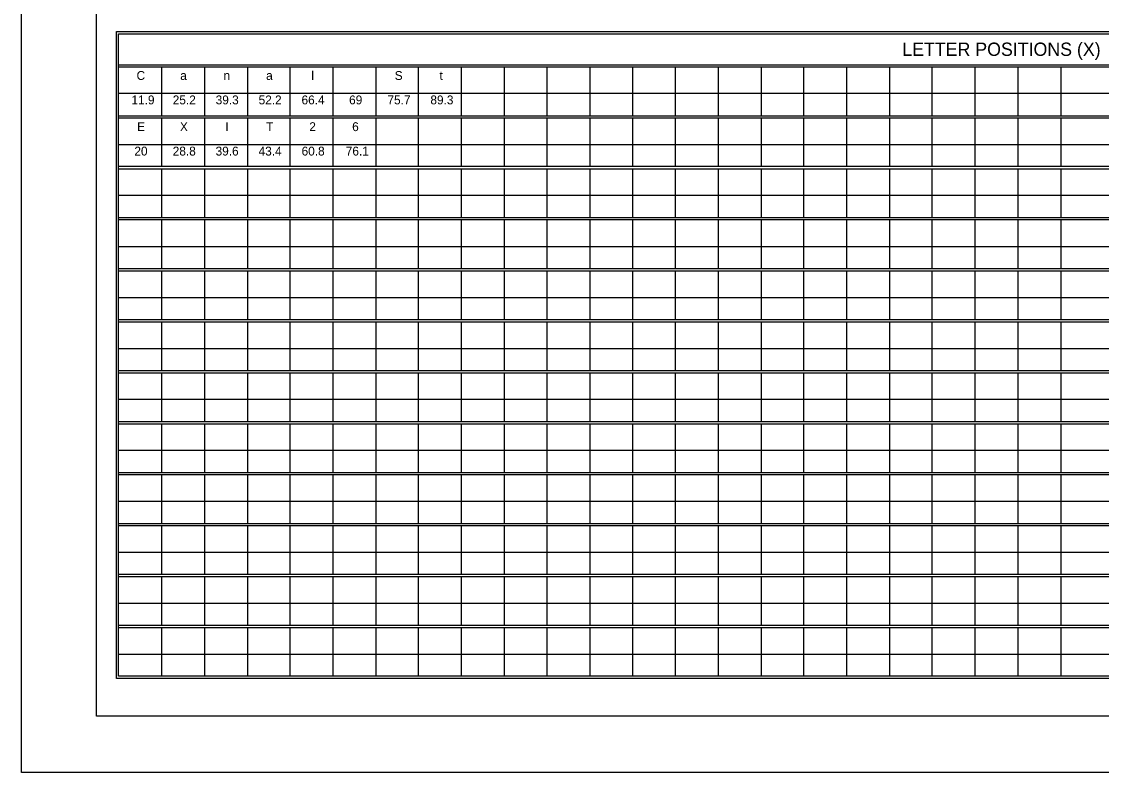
# Model space of a CAD drawing. Extents: x 1806251 to 1809821, y 414895 to 422886.
# Drawn here: x 1809672.13 to 1809679.34, y 414894.66 to 414899.66 of the extents above; entities that cross this region are included whole.
import ezdxf

# ---------------------------------------------------------------- set-up
doc = ezdxf.new("R2010")
doc.units = 0
doc.layers.add('GSSHT', color=7, linetype='Continuous')

msp = doc.modelspace()

# ---------------------------------------------------------------- linework, layer by layer
at = {"layer": 'GSSHT'}
for p, q in [((1809672.1343, 414894.6554), (1809672.1343, 414902.9092)), ((1809672.781, 414899.3714), (1809684.4899, 414899.3714)), ((1809672.781, 414899.3566), (1809684.4899, 414899.3566)), ((1809673.0675, 414899.3566), (1809673.0675, 414899.0318)), ((1809673.3539, 414899.3566), (1809673.3539, 414899.0318)), ((1809673.6404, 414899.3566), (1809673.6404, 414899.0318)), ((1809673.9239, 414899.3566), (1809673.9239, 414899.0318)), ((1809674.2103, 414899.3566), (1809674.2103, 414899.0318)), ((1809674.4967, 414899.3566), (1809674.4967, 414899.0318)), ((1809674.7802, 414899.3566), (1809674.7802, 414899.0318)), ((1809675.0667, 414899.3566), (1809675.0667, 414899.0318)), ((1809675.3531, 414899.3566), (1809675.3531, 414899.0318)), ((1809675.6366, 414899.3566), (1809675.6366, 414899.0318)), ((1809675.9231, 414899.3566), (1809675.9231, 414899.0318)), ((1809676.2095, 414899.3566), (1809676.2095, 414899.0318)), ((1809676.493, 414899.3566), (1809676.493, 414899.0318)), ((1809676.7795, 414899.3566), (1809676.7795, 414899.0318)), ((1809677.0659, 414899.3566), (1809677.0659, 414899.0318)), ((1809677.3494, 414899.3566), (1809677.3494, 414899.0318)), ((1809677.6358, 414899.3566), (1809677.6358, 414899.0318)), ((1809677.9223, 414899.3566), (1809677.9223, 414899.0318)), ((1809678.2058, 414899.3566), (1809678.2058, 414899.0318)), ((1809678.4922, 414899.3566), (1809678.4922, 414899.0318)), ((1809678.7787, 414899.3566), (1809678.7787, 414899.0318)), ((1809679.0651, 414899.3566), (1809679.0651, 414899.0318)), ((1809672.781, 414899.1824), (1809683.6305, 414899.1824)), ((1809672.781, 414899.0318), (1809684.4899, 414899.0318)), ((1809672.781, 414899.017), (1809684.4899, 414899.017)), ((1809673.0675, 414899.017), (1809673.0675, 414898.6952)), ((1809673.3539, 414899.017), (1809673.3539, 414898.6952)), ((1809673.6404, 414899.017), (1809673.6404, 414898.6952)), ((1809673.9239, 414899.017), (1809673.9239, 414898.6952)), ((1809674.2103, 414899.017), (1809674.2103, 414898.6952)), ((1809674.4967, 414899.017), (1809674.4967, 414898.6952)), ((1809674.7802, 414899.017), (1809674.7802, 414898.6952)), ((1809675.0667, 414899.017), (1809675.0667, 414898.6952)), ((1809675.3531, 414899.017), (1809675.3531, 414898.6952)), ((1809675.6366, 414899.017), (1809675.6366, 414898.6952)), ((1809675.9231, 414899.017), (1809675.9231, 414898.6952)), ((1809676.2095, 414899.017), (1809676.2095, 414898.6952)), ((1809676.493, 414899.017), (1809676.493, 414898.6952)), ((1809676.7795, 414899.017), (1809676.7795, 414898.6952)), ((1809677.0659, 414899.017), (1809677.0659, 414898.6952)), ((1809677.3494, 414899.017), (1809677.3494, 414898.6952)), ((1809677.6358, 414899.017), (1809677.6358, 414898.6952)), ((1809677.9223, 414899.017), (1809677.9223, 414898.6952)), ((1809678.2058, 414899.017), (1809678.2058, 414898.6952)), ((1809678.4922, 414899.017), (1809678.4922, 414898.6952)), ((1809678.7787, 414899.017), (1809678.7787, 414898.6952)), ((1809679.0651, 414899.017), (1809679.0651, 414898.6952)), ((1809672.781, 414898.8399), (1809683.6305, 414898.8399)), ((1809672.781, 414898.6952), (1809684.4899, 414898.6952)), ((1809672.781, 414898.6774), (1809684.4899, 414898.6774)), ((1809673.0675, 414898.6774), (1809673.0675, 414898.3526)), ((1809673.3539, 414898.6774), (1809673.3539, 414898.3526)), ((1809673.6404, 414898.6774), (1809673.6404, 414898.3526)), ((1809673.9239, 414898.6774), (1809673.9239, 414898.3526)), ((1809674.2103, 414898.6774), (1809674.2103, 414898.3526)), ((1809674.4967, 414898.6774), (1809674.4967, 414898.3526)), ((1809674.7802, 414898.6774), (1809674.7802, 414898.3526)), ((1809675.0667, 414898.6774), (1809675.0667, 414898.3526)), ((1809675.3531, 414898.6774), (1809675.3531, 414898.3526)), ((1809675.6366, 414898.6774), (1809675.6366, 414898.3526)), ((1809675.9231, 414898.6774), (1809675.9231, 414898.3526)), ((1809676.2095, 414898.6774), (1809676.2095, 414898.3526)), ((1809676.493, 414898.6774), (1809676.493, 414898.3526)), ((1809676.7795, 414898.6774), (1809676.7795, 414898.3526)), ((1809677.0659, 414898.6774), (1809677.0659, 414898.3526)), ((1809677.3494, 414898.6774), (1809677.3494, 414898.3526)), ((1809677.6358, 414898.6774), (1809677.6358, 414898.3526)), ((1809677.9223, 414898.6774), (1809677.9223, 414898.3526)), ((1809678.2058, 414898.6774), (1809678.2058, 414898.3526)), ((1809678.4922, 414898.6774), (1809678.4922, 414898.3526)), ((1809678.7787, 414898.6774), (1809678.7787, 414898.3526)), ((1809679.0651, 414898.6774), (1809679.0651, 414898.3526)), ((1809672.781, 414898.5032), (1809683.6305, 414898.5032)), ((1809672.781, 414898.3526), (1809684.4899, 414898.3526)), ((1809672.781, 414898.3408), (1809684.4899, 414898.3408)), ((1809673.0675, 414898.3408), (1809673.0675, 414898.013)), ((1809673.3539, 414898.3408), (1809673.3539, 414898.013)), ((1809673.6404, 414898.3408), (1809673.6404, 414898.013)), ((1809673.9239, 414898.3408), (1809673.9239, 414898.013)), ((1809674.2103, 414898.3408), (1809674.2103, 414898.013)), ((1809674.4967, 414898.3408), (1809674.4967, 414898.013)), ((1809674.7802, 414898.3408), (1809674.7802, 414898.013)), ((1809675.0667, 414898.3408), (1809675.0667, 414898.013)), ((1809675.3531, 414898.3408), (1809675.3531, 414898.013)), ((1809675.6366, 414898.3408), (1809675.6366, 414898.013)), ((1809675.9231, 414898.3408), (1809675.9231, 414898.013)), ((1809676.2095, 414898.3408), (1809676.2095, 414898.013)), ((1809676.493, 414898.3408), (1809676.493, 414898.013)), ((1809676.7795, 414898.3408), (1809676.7795, 414898.013)), ((1809677.0659, 414898.3408), (1809677.0659, 414898.013)), ((1809677.3494, 414898.3408), (1809677.3494, 414898.013)), ((1809677.6358, 414898.3408), (1809677.6358, 414898.013)), ((1809677.9223, 414898.3408), (1809677.9223, 414898.013)), ((1809678.2058, 414898.3408), (1809678.2058, 414898.013)), ((1809678.4922, 414898.3408), (1809678.4922, 414898.013)), ((1809678.7787, 414898.3408), (1809678.7787, 414898.013)), ((1809679.0651, 414898.3408), (1809679.0651, 414898.013)), ((1809672.781, 414898.1607), (1809683.6305, 414898.1607)), ((1809672.781, 414898.013), (1809684.4899, 414898.013)), ((1809672.781, 414897.9982), (1809684.4899, 414897.9982)), ((1809673.0675, 414897.9982), (1809673.0675, 414897.6734)), ((1809673.3539, 414897.9982), (1809673.3539, 414897.6734)), ((1809673.6404, 414897.9982), (1809673.6404, 414897.6734)), ((1809673.9239, 414897.9982), (1809673.9239, 414897.6734)), ((1809674.2103, 414897.9982), (1809674.2103, 414897.6734)), ((1809674.4967, 414897.9982), (1809674.4967, 414897.6734)), ((1809674.7802, 414897.9982), (1809674.7802, 414897.6734)), ((1809675.0667, 414897.9982), (1809675.0667, 414897.6734)), ((1809675.3531, 414897.9982), (1809675.3531, 414897.6734)), ((1809675.6366, 414897.9982), (1809675.6366, 414897.6734)), ((1809675.9231, 414897.9982), (1809675.9231, 414897.6734)), ((1809676.2095, 414897.9982), (1809676.2095, 414897.6734)), ((1809676.493, 414897.9982), (1809676.493, 414897.6734)), ((1809676.7795, 414897.9982), (1809676.7795, 414897.6734)), ((1809677.0659, 414897.9982), (1809677.0659, 414897.6734)), ((1809677.3494, 414897.9982), (1809677.3494, 414897.6734)), ((1809677.6358, 414897.9982), (1809677.6358, 414897.6734)), ((1809677.9223, 414897.9982), (1809677.9223, 414897.6734)), ((1809678.2058, 414897.9982), (1809678.2058, 414897.6734)), ((1809678.4922, 414897.9982), (1809678.4922, 414897.6734)), ((1809678.7787, 414897.9982), (1809678.7787, 414897.6734)), ((1809679.0651, 414897.9982), (1809679.0651, 414897.6734)), ((1809672.781, 414897.821), (1809683.6305, 414897.821)), ((1809672.781, 414897.6734), (1809684.4899, 414897.6734)), ((1809672.781, 414897.6586), (1809684.4899, 414897.6586)), ((1809673.0675, 414897.6586), (1809673.0675, 414897.3338)), ((1809673.3539, 414897.6586), (1809673.3539, 414897.3338)), ((1809673.6404, 414897.6586), (1809673.6404, 414897.3338)), ((1809673.9239, 414897.6586), (1809673.9239, 414897.3338)), ((1809674.2103, 414897.6586), (1809674.2103, 414897.3338)), ((1809674.4967, 414897.6586), (1809674.4967, 414897.3338)), ((1809674.7802, 414897.6586), (1809674.7802, 414897.3338)), ((1809675.0667, 414897.6586), (1809675.0667, 414897.3338)), ((1809675.3531, 414897.6586), (1809675.3531, 414897.3338)), ((1809675.6366, 414897.6586), (1809675.6366, 414897.3338)), ((1809675.9231, 414897.6586), (1809675.9231, 414897.3338)), ((1809676.2095, 414897.6586), (1809676.2095, 414897.3338)), ((1809676.493, 414897.6586), (1809676.493, 414897.3338)), ((1809676.7795, 414897.6586), (1809676.7795, 414897.3338)), ((1809677.0659, 414897.6586), (1809677.0659, 414897.3338)), ((1809677.3494, 414897.6586), (1809677.3494, 414897.3338)), ((1809677.6358, 414897.6586), (1809677.6358, 414897.3338)), ((1809677.9223, 414897.6586), (1809677.9223, 414897.3338)), ((1809678.2058, 414897.6586), (1809678.2058, 414897.3338)), ((1809678.4922, 414897.6586), (1809678.4922, 414897.3338)), ((1809678.7787, 414897.6586), (1809678.7787, 414897.3338)), ((1809679.0651, 414897.6586), (1809679.0651, 414897.3338)), ((1809672.781, 414897.4814), (1809683.6305, 414897.4814)), ((1809672.781, 414897.3338), (1809684.4899, 414897.3338)), ((1809672.781, 414897.319), (1809684.4899, 414897.319)), ((1809673.0675, 414897.319), (1809673.0675, 414896.9942)), ((1809673.3539, 414897.319), (1809673.3539, 414896.9942)), ((1809673.6404, 414897.319), (1809673.6404, 414896.9942)), ((1809673.9239, 414897.319), (1809673.9239, 414896.9942)), ((1809674.2103, 414897.319), (1809674.2103, 414896.9942)), ((1809674.4967, 414897.319), (1809674.4967, 414896.9942)), ((1809674.7802, 414897.319), (1809674.7802, 414896.9942)), ((1809675.0667, 414897.319), (1809675.0667, 414896.9942)), ((1809675.3531, 414897.319), (1809675.3531, 414896.9942)), ((1809675.6366, 414897.319), (1809675.6366, 414896.9942)), ((1809675.9231, 414897.319), (1809675.9231, 414896.9942)), ((1809676.2095, 414897.319), (1809676.2095, 414896.9942)), ((1809676.493, 414897.319), (1809676.493, 414896.9942)), ((1809676.7795, 414897.319), (1809676.7795, 414896.9942)), ((1809677.0659, 414897.319), (1809677.0659, 414896.9942)), ((1809677.3494, 414897.319), (1809677.3494, 414896.9942)), ((1809677.6358, 414897.319), (1809677.6358, 414896.9942)), ((1809677.9223, 414897.319), (1809677.9223, 414896.9942)), ((1809678.2058, 414897.319), (1809678.2058, 414896.9942)), ((1809678.4922, 414897.319), (1809678.4922, 414896.9942)), ((1809678.7787, 414897.319), (1809678.7787, 414896.9942)), ((1809679.0651, 414897.319), (1809679.0651, 414896.9942)), ((1809672.781, 414897.1418), (1809683.6305, 414897.1418)), ((1809672.781, 414896.9942), (1809684.4899, 414896.9942)), ((1809672.781, 414896.9794), (1809684.4899, 414896.9794)), ((1809673.0675, 414896.9794), (1809673.0675, 414896.6546)), ((1809673.3539, 414896.9794), (1809673.3539, 414896.6546)), ((1809673.6404, 414896.9794), (1809673.6404, 414896.6546)), ((1809673.9239, 414896.9794), (1809673.9239, 414896.6546)), ((1809674.2103, 414896.9794), (1809674.2103, 414896.6546)), ((1809674.4967, 414896.9794), (1809674.4967, 414896.6546)), ((1809674.7802, 414896.9794), (1809674.7802, 414896.6546)), ((1809675.0667, 414896.9794), (1809675.0667, 414896.6546)), ((1809675.3531, 414896.9794), (1809675.3531, 414896.6546)), ((1809675.6366, 414896.9794), (1809675.6366, 414896.6546)), ((1809675.9231, 414896.9794), (1809675.9231, 414896.6546)), ((1809676.2095, 414896.9794), (1809676.2095, 414896.6546)), ((1809676.493, 414896.9794), (1809676.493, 414896.6546)), ((1809676.7795, 414896.9794), (1809676.7795, 414896.6546)), ((1809677.0659, 414896.9794), (1809677.0659, 414896.6546)), ((1809677.3494, 414896.9794), (1809677.3494, 414896.6546)), ((1809677.6358, 414896.9794), (1809677.6358, 414896.6546)), ((1809677.9223, 414896.9794), (1809677.9223, 414896.6546)), ((1809678.2058, 414896.9794), (1809678.2058, 414896.6546)), ((1809678.4922, 414896.9794), (1809678.4922, 414896.6546)), ((1809678.7787, 414896.9794), (1809678.7787, 414896.6546)), ((1809679.0651, 414896.9794), (1809679.0651, 414896.6546)), ((1809672.781, 414896.8022), (1809683.6305, 414896.8022)), ((1809672.781, 414896.6546), (1809684.4899, 414896.6546)), ((1809672.781, 414896.6398), (1809684.4899, 414896.6398)), ((1809673.0675, 414896.6398), (1809673.0675, 414896.315)), ((1809673.3539, 414896.6398), (1809673.3539, 414896.315)), ((1809673.6404, 414896.6398), (1809673.6404, 414896.315)), ((1809673.9239, 414896.6398), (1809673.9239, 414896.315)), ((1809674.2103, 414896.6398), (1809674.2103, 414896.315)), ((1809674.4967, 414896.6398), (1809674.4967, 414896.315)), ((1809674.7802, 414896.6398), (1809674.7802, 414896.315)), ((1809675.0667, 414896.6398), (1809675.0667, 414896.315)), ((1809675.3531, 414896.6398), (1809675.3531, 414896.315)), ((1809675.6366, 414896.6398), (1809675.6366, 414896.315)), ((1809675.9231, 414896.6398), (1809675.9231, 414896.315)), ((1809676.2095, 414896.6398), (1809676.2095, 414896.315)), ((1809676.493, 414896.6398), (1809676.493, 414896.315)), ((1809676.7795, 414896.6398), (1809676.7795, 414896.315)), ((1809677.0659, 414896.6398), (1809677.0659, 414896.315)), ((1809677.3494, 414896.6398), (1809677.3494, 414896.315)), ((1809677.6358, 414896.6398), (1809677.6358, 414896.315)), ((1809677.9223, 414896.6398), (1809677.9223, 414896.315)), ((1809678.2058, 414896.6398), (1809678.2058, 414896.315)), ((1809678.4922, 414896.6398), (1809678.4922, 414896.315)), ((1809678.7787, 414896.6398), (1809678.7787, 414896.315)), ((1809679.0651, 414896.6398), (1809679.0651, 414896.315)), ((1809672.781, 414896.4626), (1809683.6305, 414896.4626)), ((1809672.781, 414896.315), (1809684.4899, 414896.315)), ((1809672.781, 414896.3002), (1809684.4899, 414896.3002)), ((1809673.0675, 414896.3002), (1809673.0675, 414895.9754)), ((1809673.3539, 414896.3002), (1809673.3539, 414895.9754)), ((1809673.6404, 414896.3002), (1809673.6404, 414895.9754)), ((1809673.9239, 414896.3002), (1809673.9239, 414895.9754)), ((1809674.2103, 414896.3002), (1809674.2103, 414895.9754)), ((1809674.4967, 414896.3002), (1809674.4967, 414895.9754)), ((1809674.7802, 414896.3002), (1809674.7802, 414895.9754)), ((1809675.0667, 414896.3002), (1809675.0667, 414895.9754)), ((1809675.3531, 414896.3002), (1809675.3531, 414895.9754)), ((1809675.6366, 414896.3002), (1809675.6366, 414895.9754)), ((1809675.9231, 414896.3002), (1809675.9231, 414895.9754)), ((1809676.2095, 414896.3002), (1809676.2095, 414895.9754)), ((1809676.493, 414896.3002), (1809676.493, 414895.9754)), ((1809676.7795, 414896.3002), (1809676.7795, 414895.9754)), ((1809677.0659, 414896.3002), (1809677.0659, 414895.9754)), ((1809677.3494, 414896.3002), (1809677.3494, 414895.9754)), ((1809677.6358, 414896.3002), (1809677.6358, 414895.9754)), ((1809677.9223, 414896.3002), (1809677.9223, 414895.9754)), ((1809678.2058, 414896.3002), (1809678.2058, 414895.9754)), ((1809678.4922, 414896.3002), (1809678.4922, 414895.9754)), ((1809678.7787, 414896.3002), (1809678.7787, 414895.9754)), ((1809679.0651, 414896.3002), (1809679.0651, 414895.9754)), ((1809672.781, 414896.123), (1809683.6305, 414896.123)), ((1809672.781, 414895.9754), (1809684.4899, 414895.9754)), ((1809672.781, 414895.9606), (1809684.4899, 414895.9606)), ((1809673.0675, 414895.9606), (1809673.0675, 414895.6358)), ((1809673.3539, 414895.9606), (1809673.3539, 414895.6358)), ((1809673.6404, 414895.9606), (1809673.6404, 414895.6358)), ((1809673.9239, 414895.9606), (1809673.9239, 414895.6358)), ((1809674.2103, 414895.9606), (1809674.2103, 414895.6358)), ((1809674.4967, 414895.9606), (1809674.4967, 414895.6358)), ((1809674.7802, 414895.9606), (1809674.7802, 414895.6358)), ((1809675.0667, 414895.9606), (1809675.0667, 414895.6358)), ((1809675.3531, 414895.9606), (1809675.3531, 414895.6358)), ((1809675.6366, 414895.9606), (1809675.6366, 414895.6358)), ((1809675.9231, 414895.9606), (1809675.9231, 414895.6358)), ((1809676.2095, 414895.9606), (1809676.2095, 414895.6358)), ((1809676.493, 414895.9606), (1809676.493, 414895.6358)), ((1809676.7795, 414895.9606), (1809676.7795, 414895.6358)), ((1809677.0659, 414895.9606), (1809677.0659, 414895.6358)), ((1809677.3494, 414895.9606), (1809677.3494, 414895.6358)), ((1809677.6358, 414895.9606), (1809677.6358, 414895.6358)), ((1809677.9223, 414895.9606), (1809677.9223, 414895.6358)), ((1809678.2058, 414895.9606), (1809678.2058, 414895.6358)), ((1809678.4922, 414895.9606), (1809678.4922, 414895.6358)), ((1809678.7787, 414895.9606), (1809678.7787, 414895.6358)), ((1809679.0651, 414895.9606), (1809679.0651, 414895.6358)), ((1809672.781, 414895.7834), (1809683.6305, 414895.7834)), ((1809672.781, 414895.6358), (1809684.4899, 414895.6358)), ((1809672.781, 414895.621), (1809684.4899, 414895.621)), ((1809673.0675, 414895.621), (1809673.0675, 414895.2962)), ((1809673.3539, 414895.621), (1809673.3539, 414895.2962)), ((1809673.6404, 414895.621), (1809673.6404, 414895.2962)), ((1809673.9239, 414895.621), (1809673.9239, 414895.2962)), ((1809674.2103, 414895.621), (1809674.2103, 414895.2962)), ((1809674.4967, 414895.621), (1809674.4967, 414895.2962)), ((1809674.7802, 414895.621), (1809674.7802, 414895.2962)), ((1809675.0667, 414895.621), (1809675.0667, 414895.2962)), ((1809675.3531, 414895.621), (1809675.3531, 414895.2962)), ((1809675.6366, 414895.621), (1809675.6366, 414895.2962)), ((1809675.9231, 414895.621), (1809675.9231, 414895.2962)), ((1809676.2095, 414895.621), (1809676.2095, 414895.2962)), ((1809676.493, 414895.621), (1809676.493, 414895.2962)), ((1809676.7795, 414895.621), (1809676.7795, 414895.2962)), ((1809677.0659, 414895.621), (1809677.0659, 414895.2962)), ((1809677.3494, 414895.621), (1809677.3494, 414895.2962)), ((1809677.6358, 414895.621), (1809677.6358, 414895.2962)), ((1809677.9223, 414895.621), (1809677.9223, 414895.2962)), ((1809678.2058, 414895.621), (1809678.2058, 414895.2962)), ((1809678.4922, 414895.621), (1809678.4922, 414895.2962)), ((1809678.7787, 414895.621), (1809678.7787, 414895.2962)), ((1809679.0651, 414895.621), (1809679.0651, 414895.2962)), ((1809672.781, 414895.4438), (1809683.6305, 414895.4438)), ((1809684.8885, 414894.6554), (1809672.1343, 414894.6554))]:
    msp.add_line(p, q, dxfattribs=at)
for points in [[(1809672.6334, 414902.5341), (1809684.6375, 414902.5341), (1809684.6375, 414895.0304), (1809672.6334, 414895.0304)], [(1809672.7663, 414899.5929), (1809684.5046, 414899.5929), (1809684.5046, 414895.2814), (1809672.7663, 414895.2814)], [(1809672.781, 414899.5781), (1809684.4899, 414899.5781), (1809684.4899, 414895.2962), (1809672.781, 414895.2962)]]:
    msp.add_lwpolyline(points, close=True, dxfattribs=at)

# ---------------------------------------------------------------- texts
for s, height, p in [('LETTER POSITIONS (X)', 0.088592, (1809678.0079, 414899.4305)), ('C', 0.0591, (1809672.9012, 414899.2703)), ('a', 0.0591, (1809673.1925, 414899.2703)), ('n', 0.0591, (1809673.4808, 414899.2703)), ('a', 0.0591, (1809673.7655, 414899.2703)), ('l', 0.0591, (1809674.0668, 414899.2703)), ('S', 0.0591, (1809674.6229, 414899.2703)), ('t', 0.0591, (1809674.9217, 414899.2703)), ('11.9', 0.05906, (1809672.8672, 414899.1075)), ('25.2', 0.05906, (1809673.1424, 414899.1075)), ('39.3', 0.05906, (1809673.4287, 414899.1075)), ('52.2', 0.05906, (1809673.715, 414899.1075)), ('66.4', 0.05906, (1809674.0013, 414899.1075)), ('69', 0.05906, (1809674.3186, 414899.1075)), ('75.7', 0.05906, (1809674.5744, 414899.1075)), ('89.3', 0.05906, (1809674.8607, 414899.1075)), ('E', 0.0591, (1809672.9047, 414898.9292)), ('X', 0.0591, (1809673.1904, 414898.9292)), ('I', 0.0591, (1809673.4932, 414898.9292)), ('T', 0.0591, (1809673.7655, 414898.9292)), ('2', 0.0591, (1809674.0533, 414898.9292)), ('6', 0.0591, (1809674.3391, 414898.9292)), ('20', 0.05906, (1809672.8866, 414898.7664)), ('28.8', 0.05906, (1809673.1424, 414898.7664)), ('39.6', 0.05906, (1809673.4282, 414898.7664)), ('43.4', 0.05906, (1809673.715, 414898.7664)), ('60.8', 0.05906, (1809674.0018, 414898.7664)), ('76.1', 0.05906, (1809674.2966, 414898.7664))]:
    msp.add_text(s, height=height, dxfattribs=at).set_placement(p)

doc.saveas('drawing.dxf')
